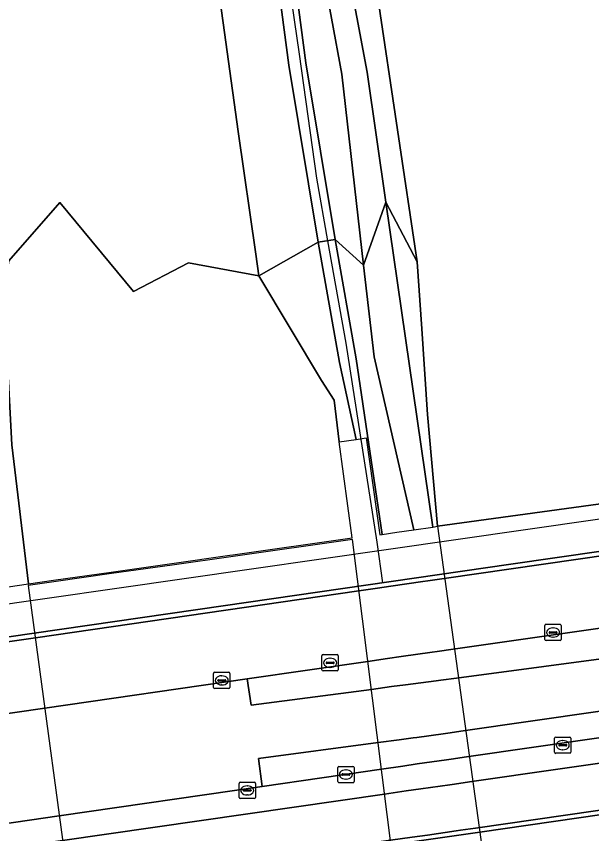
# Model space of a CAD drawing. Extents: x 157648 to 158502, y 379212 to 380938.
# Drawn here: x 157979.9 to 158015.1, y 380264.8 to 380315 of the extents above; entities that cross this region are included whole.
import ezdxf

# ---------------------------------------------------------------- set-up
doc = ezdxf.new("R2010")
doc.units = 0
for name, color, linetype in [('IMGEO_Berm_groen', 7, 'Continuous'), ('IMGEO_Geluidsscherm', 7, 'Continuous'), ('IMGEO_Grasland_overig', 7, 'Continuous'), ('IMGEO_Groenvoorziening', 7, 'Continuous'), ('IMGEO_Kolk', 7, 'Continuous'), ('IMGEO_Muur', 7, 'Continuous'), ('IMGEO_Rijbaan_autosnelweg', 7, 'Continuous'), ('IMGEO_Rijbaan_autoweg', 7, 'Continuous'), ('IMGEO_Rijbaan_lokaal_gesloten', 7, 'Continuous'), ('IMGEO_Rioolput', 7, 'Continuous'), ('IMGEO_Terreindeel_open', 7, 'Continuous'), ('IMGEO_Voetpad_open', 7, 'Continuous')]:
    doc.layers.add(name, color=color, linetype=linetype)

msp = doc.modelspace()

# ---------------------------------------------------------------- linework, layer by layer
at = {"layer": 'IMGEO_Berm_groen'}
for points in [[(157996.437, 380321.099), (157997.629, 380312.114), (157999.423, 380301.276), (158001.17, 380299.693), (157999.838, 380311.413), (157995.397, 380335.475)], [(157995.397, 380335.475), (157999.838, 380311.413), (158001.17, 380299.693), (158002.537, 380303.557), (158001.384, 380311.536), (157996.95, 380335.169)], [(157996.95, 380335.169), (158001.384, 380311.536), (158002.537, 380303.557), (158004.457, 380299.908), (158002.038, 380316.117)], [(157992.218, 380317.096), (157993.475, 380307.903), (157994.559, 380300.368), (157994.756, 380299.037), (157998.389, 380301.098), (157996.59, 380311.959), (157995.397, 380320.959)]]:
    msp.add_lwpolyline(points, dxfattribs=at)
for points in [[(158002.537, 380303.557), (158005.416, 380283.635), (158005.709, 380283.678), (158005.088, 380290.545), (158004.742, 380295.79), (158004.457, 380299.908)], [(157999.677, 380288.857), (158000.704, 380289.011), (157999.692, 380293.733), (157998.389, 380301.098), (157994.756, 380299.037), (157998.589, 380292.619), (157999.361, 380291.414)], [(157978.997, 380297.098), (157973.526, 380296.201), (157974.816, 380289.984), (157975.763, 380285.995), (157976.226, 380283.725), (157976.87, 380279.603), (157980.639, 380280.159), (157979.601, 380288.678), (157979.398, 380292.558)]]:
    msp.add_lwpolyline(points, close=True, dxfattribs=at)
at = {"layer": 'IMGEO_Geluidsscherm'}
for points in [[(157966.46, 380526.463), (157968.155, 380511.024), (157969.877, 380496.605), (157971.549, 380482.461), (157973.045, 380469.327), (157974.685, 380458.274), (157976.343, 380447.241), (157978.751, 380432.39), (157980.869, 380419.823), (157983.184, 380405.801), (157985.601, 380391.155), (157988.328, 380374.226), (157990.632, 380359.631), (157992.751, 380344.23), (157994.79, 380329.362), (157997.21, 380312.642), (157998.285, 380305.026), (157998.966, 380301.197)], [(157998.966, 380301.197), (158000.085, 380294.906), (158001.983, 380282.698), (158002.327, 380280.222)]]:
    msp.add_lwpolyline(points, dxfattribs=at)
at = {"layer": 'IMGEO_Grasland_overig'}
for points in [[(158002.537, 380303.557), (158001.17, 380299.693), (158001.808, 380294.079), (158004.241, 380283.464), (158005.416, 380283.635)], [(158004.241, 380283.464), (158001.808, 380294.079), (158001.17, 380299.693), (157999.423, 380301.276), (158000.719, 380293.955), (158002.309, 380283.183), (158003.207, 380283.314)]]:
    msp.add_lwpolyline(points, close=True, dxfattribs=at)
at = {"layer": 'IMGEO_Groenvoorziening'}
for points in [[(157977.928, 380271.992), (157981.629, 380272.529), (157994.043, 380274.325), (158001.428, 380275.394), (158002.638, 380275.568), (158003.477, 380275.689), (158005.382, 380275.964), (158005.671, 380276.005), (158006.65, 380276.146), (158022.964, 380278.484), (158024.72, 380278.733), (158024.137, 380283.083), (158022.381, 380282.83), (158006.108, 380280.479), (158005.102, 380280.333), (158004.809, 380280.29), (158002.844, 380280.004), (158002.02, 380279.884), (158000.882, 380279.719), (157981.05, 380276.845), (157977.328, 380276.307)], [(157979.448, 380261.063), (157983.097, 380261.589), (158002.813, 380264.421), (158004.148, 380264.612), (158005.084, 380264.746), (158006.837, 380264.998), (158007.114, 380265.037), (158008.024, 380265.168), (158024.433, 380267.532), (158026.187, 380267.785), (158025.809, 380270.606), (158024.054, 380270.352), (158007.669, 380268.005), (158006.741, 380267.873), (158006.461, 380267.833), (158004.668, 380267.577), (158003.77, 380267.449), (158002.454, 380267.261), (157982.719, 380264.406), (157979.057, 380263.875)]]:
    msp.add_lwpolyline(points, dxfattribs=at)
at = {"layer": 'IMGEO_Kolk'}
for p, q in [((158012.359, 380277.668), (158013.211, 380277.668)), ((158012.284, 380276.742), (158012.284, 380277.594)), ((158012.543, 380277.162), (158012.543, 380277.174)), ((158012.981, 380277.125), (158012.583, 380277.125)), ((158012.586, 380277.211), (158012.984, 380277.211)), ((158012.772, 380277.448), (158012.797, 380277.448)), ((158013.027, 380277.174), (158013.027, 380277.162)), ((158013.285, 380277.594), (158013.285, 380276.742)), ((158013.211, 380276.668), (158012.359, 380276.668)), ((158012.795, 380276.888), (158012.77, 380276.888)), ((157991.975, 380273.803), (157991.975, 380274.655)), ((157992.05, 380274.729), (157992.902, 380274.729)), ((157992.976, 380274.655), (157992.976, 380273.803)), ((157992.234, 380274.223), (157992.234, 380274.235)), ((157992.672, 380274.186), (157992.274, 380274.186)), ((157992.277, 380274.272), (157992.675, 380274.272)), ((157992.463, 380274.509), (157992.488, 380274.509)), ((157992.718, 380274.235), (157992.718, 380274.223)), ((157992.902, 380273.729), (157992.05, 380273.729)), ((157992.486, 380273.949), (157992.461, 380273.949)), ((158012.877, 380269.83), (158012.877, 380270.682)), ((158012.952, 380270.756), (158013.804, 380270.756)), ((158013.878, 380270.682), (158013.878, 380269.83)), ((158013.136, 380270.25), (158013.136, 380270.262)), ((158013.574, 380270.213), (158013.176, 380270.213)), ((158013.179, 380270.299), (158013.577, 380270.299)), ((158013.365, 380270.536), (158013.39, 380270.536)), ((158013.62, 380270.262), (158013.62, 380270.25)), ((158013.804, 380269.756), (158012.952, 380269.756)), ((158013.388, 380269.976), (158013.363, 380269.976)), ((157993.536, 380267.056), (157993.536, 380267.908)), ((157993.611, 380267.982), (157994.463, 380267.982)), ((157994.024, 380267.762), (157994.049, 380267.762)), ((157994.537, 380267.908), (157994.537, 380267.056)), ((157993.795, 380267.476), (157993.795, 380267.488)), ((157994.233, 380267.439), (157993.835, 380267.439)), ((157993.838, 380267.525), (157994.236, 380267.525)), ((157994.047, 380267.202), (157994.022, 380267.202)), ((157994.279, 380267.488), (157994.279, 380267.476)), ((157994.463, 380266.982), (157993.611, 380266.982))]:
    msp.add_line(p, q, dxfattribs=at)
for points in [[(158012.359, 380277.668), (158013.211, 380277.668)], [(158012.284, 380276.742), (158012.284, 380277.594)], [(158013.285, 380277.594), (158013.285, 380276.742)], [(158013.211, 380276.668), (158012.359, 380276.668)], [(157991.975, 380273.803), (157991.975, 380274.655)], [(157992.05, 380274.729), (157992.902, 380274.729)], [(157992.976, 380274.655), (157992.976, 380273.803)], [(157992.902, 380273.729), (157992.05, 380273.729)], [(158012.877, 380269.83), (158012.877, 380270.682)], [(158012.952, 380270.756), (158013.804, 380270.756)], [(158013.878, 380270.682), (158013.878, 380269.83)], [(158013.804, 380269.756), (158012.952, 380269.756)], [(157993.536, 380267.056), (157993.536, 380267.908)], [(157993.611, 380267.982), (157994.463, 380267.982)], [(157994.537, 380267.908), (157994.537, 380267.056)], [(157994.463, 380266.982), (157993.611, 380266.982)]]:
    msp.add_lwpolyline(points, dxfattribs=at)
for centre, radius, start, end in [((158012.361, 380277.592), 0.0765, 91.552, 178.448), ((158012.361, 380277.592), 0.0765, 91.552, 178.448), ((158013.209, 380277.592), 0.0765, 1.552, 88.448), ((158013.209, 380277.592), 0.0765, 1.552, 88.448), ((158012.583, 380277.171), 0.0403, 85.8775, 175.7526), ((158012.58, 380277.161), 0.0366, 178.938, 274.7102), ((158012.984, 380277.168), 0.043, 264.8664, 352.4533), ((158012.988, 380277.173), 0.0386, 1.7309, 96.639), ((158012.361, 380276.744), 0.0765, 181.552, 268.448), ((158012.361, 380276.744), 0.0765, 181.552, 268.448), ((158013.209, 380276.744), 0.0765, 271.552, 358.448), ((158013.209, 380276.744), 0.0765, 271.552, 358.448), ((157992.052, 380274.653), 0.0765, 91.552, 178.448), ((157992.052, 380274.653), 0.0765, 91.552, 178.448), ((157992.9, 380274.653), 0.0765, 1.552, 88.448), ((157992.9, 380274.653), 0.0765, 1.552, 88.448), ((157992.274, 380274.232), 0.0403, 85.8775, 175.7526), ((157992.271, 380274.222), 0.0366, 178.938, 274.7102), ((157992.675, 380274.229), 0.043, 264.8664, 352.4533), ((157992.679, 380274.234), 0.0386, 1.7309, 96.639), ((157992.052, 380273.805), 0.0765, 181.552, 268.448), ((157992.052, 380273.805), 0.0765, 181.552, 268.448), ((157992.9, 380273.805), 0.0765, 271.552, 358.448), ((157992.9, 380273.805), 0.0765, 271.552, 358.448), ((158012.954, 380270.68), 0.0765, 91.552, 178.448), ((158012.954, 380270.68), 0.0765, 91.552, 178.448), ((158013.802, 380270.68), 0.0765, 1.552, 88.448), ((158013.802, 380270.68), 0.0765, 1.552, 88.448), ((158013.176, 380270.259), 0.0403, 85.8775, 175.7526), ((158013.173, 380270.249), 0.0366, 178.938, 274.7102), ((158013.577, 380270.256), 0.043, 264.8664, 352.4533), ((158013.581, 380270.261), 0.0386, 1.7309, 96.639), ((158012.954, 380269.832), 0.0765, 181.552, 268.448), ((158012.954, 380269.832), 0.0765, 181.552, 268.448), ((158013.802, 380269.832), 0.0765, 271.552, 358.448), ((158013.802, 380269.832), 0.0765, 271.552, 358.448), ((157993.613, 380267.906), 0.0765, 91.552, 178.448), ((157993.613, 380267.906), 0.0765, 91.552, 178.448), ((157994.461, 380267.906), 0.0765, 1.552, 88.448), ((157994.461, 380267.906), 0.0765, 1.552, 88.448), ((157993.835, 380267.485), 0.0403, 85.8775, 175.7526), ((157993.832, 380267.475), 0.0366, 178.938, 274.7102), ((157994.236, 380267.482), 0.043, 264.8664, 352.4533), ((157994.24, 380267.487), 0.0386, 1.7309, 96.639), ((157993.613, 380267.058), 0.0765, 181.552, 268.448), ((157993.613, 380267.058), 0.0765, 181.552, 268.448), ((157994.461, 380267.058), 0.0765, 271.552, 358.448), ((157994.461, 380267.058), 0.0765, 271.552, 358.448)]:
    msp.add_arc(centre, radius, start, end, dxfattribs=at)
for centre, major_axis, ratio, start_param, end_param in [((158012.771, 380277.168), (-0.387, 0.002), 0.722429, 4.712389, 7.853982), ((158012.796, 380277.168), (-0.39, 0.002), 0.717154, 1.570796, 4.712389), ((157992.462, 380274.229), (-0.387, 0.002), 0.722429, 4.712389, 7.853982), ((157992.487, 380274.229), (-0.39, 0.002), 0.717154, 1.570796, 4.712389), ((158013.364, 380270.256), (-0.387, 0.002), 0.722429, 4.712389, 7.853982), ((158013.389, 380270.256), (-0.39, 0.002), 0.717154, 1.570796, 4.712389), ((157994.023, 380267.482), (-0.387, 0.002), 0.722429, 4.712389, 7.853982), ((157994.048, 380267.482), (-0.39, 0.002), 0.717154, 1.570796, 4.712389)]:
    msp.add_ellipse(centre, major_axis=major_axis, ratio=ratio, start_param=start_param, end_param=end_param, dxfattribs=at)
at = {"layer": 'IMGEO_Muur'}
msp.add_lwpolyline([(157995.397, 380320.959), (157996.59, 380311.959), (157998.389, 380301.098), (157999.423, 380301.276), (157997.629, 380312.114), (157996.437, 380321.099)], dxfattribs=at)
for points in [[(157998.389, 380301.098), (157999.692, 380293.733), (158000.704, 380289.011), (158001.319, 380289.103), (158002.159, 380283.161), (158002.309, 380283.183), (158000.719, 380293.955), (157999.423, 380301.276)], [(157947.793, 380272.306), (157947.855, 380272.058), (157955.796, 380273.199), (157956.924, 380273.362), (157957.124, 380273.39), (157959.916, 380273.793), (157960.088, 380273.818), (157961.059, 380273.958), (157977.328, 380276.307), (157981.05, 380276.845), (158000.882, 380279.719), (158002.02, 380279.884), (158002.844, 380280.004), (158004.809, 380280.29), (158005.102, 380280.333), (158006.108, 380280.479), (158022.381, 380282.83), (158024.137, 380283.083), (158024.101, 380283.352), (158010.199, 380281.367), (157992.562, 380278.802), (157974.326, 380276.166), (157957.373, 380273.719), (157947.786, 380272.335)], [(157951.475, 380256.739), (157969.533, 380259.34), (157989.175, 380262.173), (158008.296, 380264.914), (158026.213, 380267.522), (158026.187, 380267.785), (158024.433, 380267.532), (158008.024, 380265.168), (158007.114, 380265.037), (158006.837, 380264.998), (158005.084, 380264.746), (158004.148, 380264.612), (158002.813, 380264.421), (157983.097, 380261.589), (157979.448, 380261.063), (157963.133, 380258.712), (157962.218, 380258.58), (157961.999, 380258.548), (157959.207, 380258.147), (157958.958, 380258.111), (157957.794, 380257.943), (157951.408, 380257.024)]]:
    msp.add_lwpolyline(points, close=True, dxfattribs=at)
at = {"layer": 'IMGEO_Rijbaan_autosnelweg'}
msp.add_lwpolyline([(157976.12, 380318.036), (157978.109, 380303.404), (157978.997, 380297.098), (157979.415, 380299.967), (157982.542, 380303.534), (157987.074, 380298.074), (157990.43, 380299.836), (157994.756, 380299.037), (157994.559, 380300.368), (157993.475, 380307.903), (157992.218, 380317.096)], dxfattribs=at)
for points in [[(157994.756, 380299.037), (157990.43, 380299.836), (157987.074, 380298.074), (157982.542, 380303.534), (157979.415, 380299.967), (157978.997, 380297.098), (157979.398, 380292.558), (157979.601, 380288.678), (157980.639, 380280.159), (157982.164, 380280.375), (157985.702, 380280.877), (157989.412, 380281.402), (157992.967, 380281.906), (157993.158, 380281.933), (158000.472, 380282.97), (157999.677, 380288.857), (157999.361, 380291.414), (157998.589, 380292.619)], [(157993.172, 380281.834), (157989.426, 380281.303), (157985.716, 380280.778), (157982.178, 380280.276), (157980.618, 380280.055), (157983.523, 380258.414), (157985.144, 380258.638), (157988.688, 380259.128), (157992.355, 380259.635), (157995.951, 380260.132), (157996.157, 380260.16), (158003.227, 380261.137), (158000.486, 380282.871)]]:
    msp.add_lwpolyline(points, close=True, dxfattribs=at)
at = {"layer": 'IMGEO_Rijbaan_autoweg'}
msp.add_lwpolyline([(158002.038, 380316.117), (158004.457, 380299.908), (158004.742, 380295.79), (158005.088, 380290.545), (158005.709, 380283.678), (158021.967, 380285.914), (158021.092, 380291.982), (158020.506, 380295.726), (158019.556, 380299.762), (158018.468, 380305.75), (158017.727, 380310.941), (158016.005, 380321.863)], dxfattribs=at)
msp.add_lwpolyline([(158021.967, 380285.914), (158005.709, 380283.678), (158008.712, 380261.957), (158024.873, 380264.187)], close=True, dxfattribs=at)
at = {"layer": 'IMGEO_Rijbaan_lokaal_gesloten'}
for points in [[(158057.176, 380283.16), (158050.204, 380282.043), (158046.75, 380281.526), (158040.358, 380280.568), (158024.72, 380278.733), (158022.964, 380278.484), (158006.65, 380276.146), (158005.671, 380276.005), (158005.382, 380275.964), (158003.477, 380275.689), (158002.638, 380275.568), (158001.428, 380275.394), (157994.043, 380274.325), (157994.268, 380272.701), (158001.644, 380273.681), (158002.88, 380273.845), (158003.731, 380273.958), (158005.615, 380274.209), (158005.903, 380274.247), (158006.872, 380274.375), (158023.223, 380276.547)], [(158059.699, 380282.172), (158046.574, 380279.886), (158033.063, 380277.854), (158024.982, 380276.781), (158023.223, 380276.547), (158006.872, 380274.375), (158005.903, 380274.247), (158005.615, 380274.209), (158003.731, 380273.958), (158002.88, 380273.845), (158001.644, 380273.681), (157994.268, 380272.701), (157994.043, 380274.325), (157981.629, 380272.529), (157977.928, 380271.992), (157961.645, 380269.65), (157960.689, 380269.513), (157960.504, 380269.486), (157957.712, 380269.085), (157957.498, 380269.054), (157956.36, 380268.891), (157949.146, 380267.606), (157948.911, 380267.589)], [(157978.846, 380265.39), (157982.515, 380265.924), (157994.957, 380267.731), (157994.72, 380269.44), (158002.057, 380270.412), (158003.34, 380270.583), (158004.21, 380270.698), (158004.441, 380270.729), (158006.046, 380270.959), (158006.33, 380270.999), (158007.277, 380271.135), (158023.635, 380273.479), (158025.39, 380273.731), (158031.235, 380274.568), (158039.275, 380275.799), (158051.914, 380277.506)], [(158051.914, 380277.506), (158039.275, 380275.799), (158031.235, 380274.568), (158025.39, 380273.731), (158023.635, 380273.479), (158007.277, 380271.135), (158006.33, 380270.999), (158006.046, 380270.959), (158004.441, 380270.729), (158004.21, 380270.698), (158003.34, 380270.583), (158002.057, 380270.412), (157994.72, 380269.44), (157994.957, 380267.731), (158002.261, 380268.791), (158003.566, 380268.979), (158004.444, 380269.105), (158006.258, 380269.365), (158006.539, 380269.405), (158007.477, 380269.54), (158023.848, 380271.894), (158025.602, 380272.149), (158039.85, 380274.219), (158058.874, 380277.06)]]:
    msp.add_lwpolyline(points, dxfattribs=at)
at = {"layer": 'IMGEO_Rioolput'}
for p, q in [((157998.617, 380274.883), (157998.617, 380275.735)), ((157998.692, 380275.809), (157999.544, 380275.809)), ((157999.618, 380275.735), (157999.618, 380274.883)), ((157998.876, 380275.303), (157998.876, 380275.315)), ((157999.314, 380275.266), (157998.916, 380275.266)), ((157998.919, 380275.352), (157999.317, 380275.352)), ((157999.105, 380275.589), (157999.13, 380275.589)), ((157999.36, 380275.315), (157999.36, 380275.303)), ((157999.544, 380274.809), (157998.692, 380274.809)), ((157999.128, 380275.029), (157999.103, 380275.029)), ((157999.586, 380268.03), (157999.586, 380268.882)), ((157999.661, 380268.956), (158000.513, 380268.956)), ((158000.074, 380268.736), (158000.099, 380268.736)), ((158000.587, 380268.882), (158000.587, 380268.03)), ((157999.845, 380268.45), (157999.845, 380268.462)), ((158000.283, 380268.413), (157999.885, 380268.413)), ((157999.888, 380268.499), (158000.286, 380268.499)), ((158000.097, 380268.176), (158000.072, 380268.176)), ((158000.329, 380268.462), (158000.329, 380268.45)), ((158000.513, 380267.956), (157999.661, 380267.956))]:
    msp.add_line(p, q, dxfattribs=at)
for points in [[(157998.617, 380274.883), (157998.617, 380275.735)], [(157998.692, 380275.809), (157999.544, 380275.809)], [(157999.618, 380275.735), (157999.618, 380274.883)], [(157999.544, 380274.809), (157998.692, 380274.809)], [(157999.586, 380268.03), (157999.586, 380268.882)], [(157999.661, 380268.956), (158000.513, 380268.956)], [(158000.587, 380268.882), (158000.587, 380268.03)], [(158000.513, 380267.956), (157999.661, 380267.956)]]:
    msp.add_lwpolyline(points, dxfattribs=at)
for centre, radius, start, end in [((157998.694, 380275.733), 0.0765, 91.552, 178.448), ((157998.694, 380275.733), 0.0765, 91.552, 178.448), ((157999.542, 380275.733), 0.0765, 1.552, 88.448), ((157999.542, 380275.733), 0.0765, 1.552, 88.448), ((157998.916, 380275.312), 0.0403, 85.8775, 175.7526), ((157998.913, 380275.302), 0.0366, 178.938, 274.7102), ((157999.317, 380275.309), 0.043, 264.8664, 352.4533), ((157999.321, 380275.314), 0.0386, 1.7309, 96.639), ((157998.694, 380274.885), 0.0765, 181.552, 268.448), ((157998.694, 380274.885), 0.0765, 181.552, 268.448), ((157999.542, 380274.885), 0.0765, 271.552, 358.448), ((157999.542, 380274.885), 0.0765, 271.552, 358.448), ((157999.663, 380268.88), 0.0765, 91.552, 178.448), ((157999.663, 380268.88), 0.0765, 91.552, 178.448), ((158000.511, 380268.88), 0.0765, 1.552, 88.448), ((158000.511, 380268.88), 0.0765, 1.552, 88.448), ((157999.885, 380268.459), 0.0403, 85.8775, 175.7526), ((157999.882, 380268.449), 0.0366, 178.938, 274.7102), ((158000.286, 380268.456), 0.043, 264.8664, 352.4533), ((158000.29, 380268.461), 0.0386, 1.7309, 96.639), ((157999.663, 380268.032), 0.0765, 181.552, 268.448), ((157999.663, 380268.032), 0.0765, 181.552, 268.448), ((158000.511, 380268.032), 0.0765, 271.552, 358.448), ((158000.511, 380268.032), 0.0765, 271.552, 358.448)]:
    msp.add_arc(centre, radius, start, end, dxfattribs=at)
for centre, major_axis, ratio, start_param, end_param in [((157999.104, 380275.309), (-0.387, 0.002), 0.722429, 4.712389, 7.853982), ((157999.129, 380275.309), (-0.39, 0.002), 0.717154, 1.570796, 4.712389), ((158000.073, 380268.456), (-0.387, 0.002), 0.722429, 4.712389, 7.853982), ((158000.098, 380268.456), (-0.39, 0.002), 0.717154, 1.570796, 4.712389)]:
    msp.add_ellipse(centre, major_axis=major_axis, ratio=ratio, start_param=start_param, end_param=end_param, dxfattribs=at)
at = {"layer": 'IMGEO_Terreindeel_open'}
for points in [[(157947.786, 380272.335), (157957.373, 380273.719), (157974.326, 380276.166), (157992.562, 380278.802), (158010.199, 380281.367), (158024.101, 380283.352), (158024.279, 380283.377), (158023.896, 380285.311), (158002.694, 380282.264), (157977.635, 380278.654), (157957.407, 380275.756), (157947.326, 380274.281), (157947.547, 380273.345)], [(157951.93, 380254.816), (157962.535, 380256.343), (157982.316, 380259.194), (158006.079, 380262.582), (158026.563, 380265.518), (158026.239, 380267.526), (158026.213, 380267.522), (158008.296, 380264.914), (157989.175, 380262.173), (157969.533, 380259.34), (157951.475, 380256.739)]]:
    msp.add_lwpolyline(points, close=True, dxfattribs=at)
at = {"layer": 'IMGEO_Voetpad_open'}
for points in [[(158023.848, 380271.894), (158007.477, 380269.54), (158006.539, 380269.405), (158006.258, 380269.365), (158004.444, 380269.105), (158003.566, 380268.979), (158002.261, 380268.791), (157994.957, 380267.731), (157982.515, 380265.924), (157978.846, 380265.39)], [(157982.719, 380264.406), (158002.454, 380267.261), (158003.77, 380267.449), (158004.668, 380267.577), (158006.461, 380267.833), (158006.741, 380267.873), (158007.669, 380268.005), (158024.054, 380270.352)]]:
    msp.add_lwpolyline(points, dxfattribs=at)

doc.saveas('drawing.dxf')
